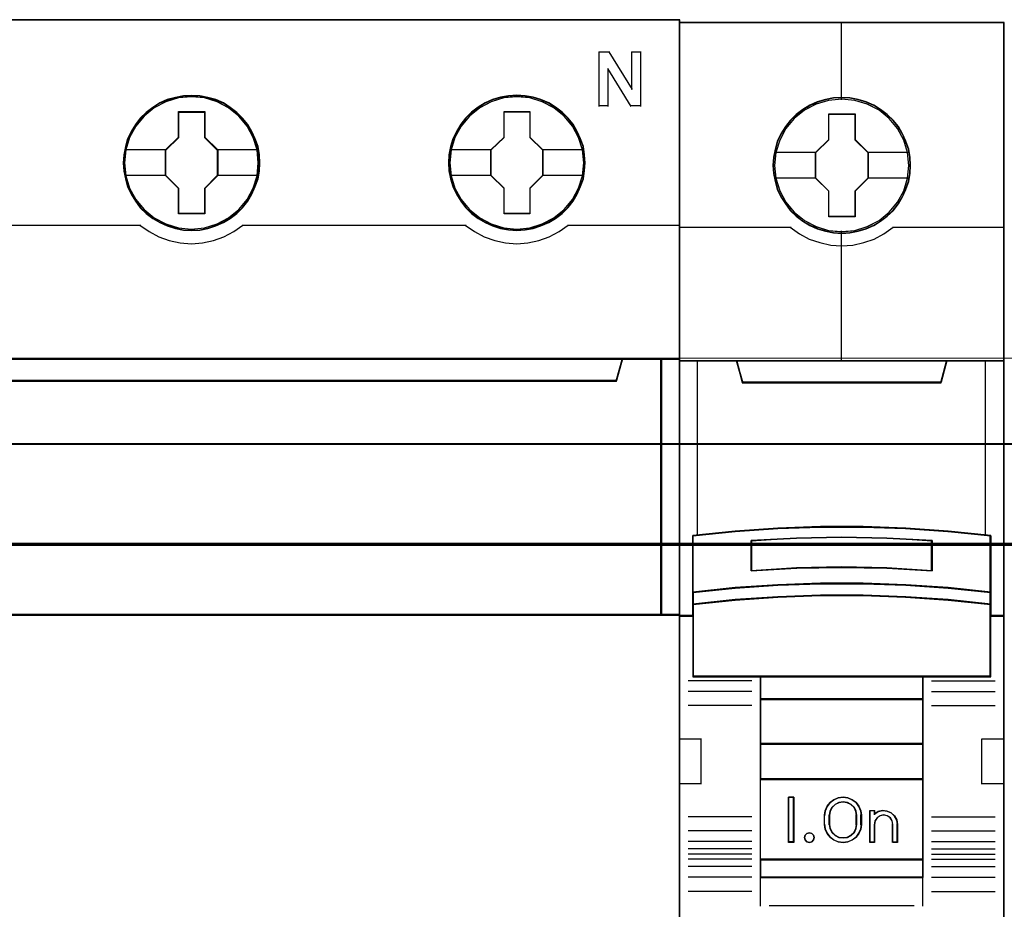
# Model space of a CAD drawing. Header units: millimetres. Extents: x -1290 to 1795, y -4192 to -1311.
# Tile 732 of 1056: x 1495 to 1506, y -2628 to -2618. Entities that reach past the tile are written whole.
import ezdxf

# ---------------------------------------------------------------- set-up
doc = ezdxf.new("R2010")
doc.units = ezdxf.units.MM
doc.layers.add('30', color=7, linetype='Continuous')
doc.layers.add('45', color=7, linetype='Continuous')
doc.layers.add('Aparatura', color=7, linetype='Continuous', lineweight=13)

# ---------------------------------------------------------------- blocks, each defined once
blk = doc.blocks.new('*U352')
at = {"layer": '45', "color": 7}
for points in [[(441.456034, -383.521822), (369.435216, -383.521822), (369.435216, -465.544591), (441.456034, -465.544591), (441.456034, -383.521822)], [(418.223108, -391.443018), (418.200717, -390.99512), (418.127946, -390.541693), (417.97121, -390.115914), (417.792083, -389.701194), (417.556979, -389.308592), (417.277093, -388.965757), (416.952425, -388.645041), (416.588573, -388.368561), (416.213526, -388.125258), (415.788099, -387.942781), (415.357075, -387.815601), (414.90366, -387.732657), (414.450244, -387.705009), (413.996829, -387.732657), (413.554609, -387.815601), (413.106791, -387.942781), (412.69256, -388.125258), (412.306317, -388.368561), (411.948063, -388.645041), (411.6122, -388.965757), (411.349107, -389.308592), (411.102807, -389.701194), (410.906887, -390.115914), (410.789335, -390.541693), (410.699772, -390.99512), (410.666185, -391.443018), (410.699772, -391.890915), (410.789335, -392.327754), (410.906887, -392.753533), (411.102807, -393.168253), (411.349107, -393.560854), (411.6122, -393.920278), (411.948063, -394.235465), (412.306317, -394.511945), (412.69256, -394.744189), (413.106791, -394.926665), (413.554609, -395.064905), (413.996829, -395.153379), (414.450244, -395.175497), (414.90366, -395.153379), (415.357075, -395.064905), (415.788099, -394.926665), (416.213526, -394.744189), (416.588573, -394.511945), (416.952425, -394.235465), (417.277093, -393.920278), (417.556979, -393.560854), (417.792083, -393.168253), (417.97121, -392.753533), (418.127946, -392.327754), (418.200717, -391.890915), (418.223108, -391.443018)], [(418.223108, -391.443018), (418.200717, -390.99512), (418.127946, -390.541693), (417.97121, -390.115914), (417.792083, -389.701194), (417.556979, -389.308592), (417.277093, -388.965757), (416.952425, -388.645041), (416.588573, -388.368561), (416.213526, -388.125258), (415.788099, -387.942781), (415.357075, -387.815601), (414.90366, -387.732657), (414.450244, -387.705009), (413.996829, -387.732657), (413.554609, -387.815601), (413.106791, -387.942781), (412.69256, -388.125258), (412.306317, -388.368561), (411.948063, -388.645041), (411.6122, -388.965757), (411.349107, -389.308592), (411.102807, -389.701194), (410.906887, -390.115914), (410.789335, -390.541693), (410.699772, -390.99512), (410.666185, -391.443018), (410.699772, -391.890915), (410.789335, -392.327754), (410.906887, -392.753533), (411.102807, -393.168253), (411.349107, -393.560854), (411.6122, -393.920278), (411.948063, -394.235465), (412.306317, -394.511945), (412.69256, -394.744189), (413.106791, -394.926665), (413.554609, -395.064905), (413.996829, -395.153379), (414.450244, -395.175497), (414.90366, -395.153379), (415.357075, -395.064905), (415.788099, -394.926665), (416.213526, -394.744189), (416.588573, -394.511945), (416.952425, -394.235465), (417.277093, -393.920278), (417.556979, -393.560854), (417.792083, -393.168253), (417.97121, -392.753533), (418.127946, -392.327754), (418.200717, -391.890915), (418.223108, -391.443018)], [(418.201624, -391.4439), (418.17936, -390.998478), (418.107004, -390.547558), (417.951159, -390.124132), (417.77305, -389.711704), (417.539283, -389.321273), (417.260988, -388.980333), (416.938166, -388.661389), (416.576383, -388.386437), (416.203469, -388.14448), (415.780461, -387.963011), (415.351887, -387.836534), (414.90105, -387.754048), (414.450212, -387.726553), (413.999375, -387.754048), (413.55967, -387.836534), (413.114398, -387.963011), (412.702522, -388.14448), (412.318476, -388.386437), (411.962258, -388.661389), (411.628305, -388.980333), (411.366708, -389.321273), (411.121809, -389.711704), (410.927002, -390.124132), (410.810119, -390.547558), (410.721064, -390.998478), (410.687669, -391.4439), (410.721064, -391.889322), (410.810119, -392.323746), (410.927002, -392.747171), (411.121809, -393.159599), (411.366708, -393.55003), (411.628305, -393.907468), (411.962258, -394.220912), (412.318476, -394.495864), (412.702522, -394.726824), (413.114398, -394.908292), (413.55967, -395.045768), (413.999375, -395.133752), (414.450212, -395.155748), (414.90105, -395.133752), (415.351887, -395.045768), (415.780461, -394.908292), (416.203469, -394.726824), (416.576383, -394.495864), (416.938166, -394.220912), (417.260988, -393.907468), (417.539283, -393.55003), (417.77305, -393.159599), (417.951159, -392.747171), (418.107004, -392.323746), (418.17936, -391.889322), (418.201624, -391.4439)], [(436.219361, -391.437632), (436.191372, -390.989734), (436.124199, -390.536307), (435.967463, -390.110528), (435.788336, -389.695808), (435.553232, -389.303206), (435.273346, -388.960371), (434.94308, -388.639655), (434.579229, -388.363175), (434.209779, -388.119872), (433.778755, -387.937395), (433.353328, -387.810215), (432.894315, -387.727271), (432.440899, -387.699623), (431.987484, -387.727271), (431.545264, -387.810215), (431.097447, -387.937395), (430.688813, -388.119872), (430.296973, -388.363175), (429.938718, -388.639655), (429.608453, -388.960371), (429.34536, -389.303206), (429.09906, -389.695808), (428.90314, -390.110528), (428.77999, -390.536307), (428.690427, -390.989734), (428.662438, -391.437632), (428.690427, -391.885529), (428.77999, -392.322368), (428.90314, -392.748147), (429.09906, -393.162867), (429.34536, -393.555468), (429.608453, -393.914892), (429.938718, -394.230079), (430.296973, -394.506559), (430.688813, -394.738802), (431.097447, -394.921279), (431.545264, -395.059519), (431.987484, -395.147993), (432.440899, -395.170111), (432.894315, -395.147993), (433.353328, -395.059519), (433.778755, -394.921279), (434.209779, -394.738802), (434.579229, -394.506559), (434.94308, -394.230079), (435.273346, -393.914892), (435.553232, -393.555468), (435.788336, -393.162867), (435.967463, -392.748147), (436.124199, -392.322368), (436.191372, -391.885529), (436.219361, -391.437632)], [(436.219361, -391.437632), (436.191372, -390.989734), (436.124199, -390.536307), (435.967463, -390.110528), (435.788336, -389.695808), (435.553232, -389.303206), (435.273346, -388.960371), (434.94308, -388.639655), (434.579229, -388.363175), (434.209779, -388.119872), (433.778755, -387.937395), (433.353328, -387.810215), (432.894315, -387.727271), (432.440899, -387.699623), (431.987484, -387.727271), (431.545264, -387.810215), (431.097447, -387.937395), (430.688813, -388.119872), (430.296973, -388.363175), (429.938718, -388.639655), (429.608453, -388.960371), (429.34536, -389.303206), (429.09906, -389.695808), (428.90314, -390.110528), (428.77999, -390.536307), (428.690427, -390.989734), (428.662438, -391.437632), (428.690427, -391.885529), (428.77999, -392.322368), (428.90314, -392.748147), (429.09906, -393.162867), (429.34536, -393.555468), (429.608453, -393.914892), (429.938718, -394.230079), (430.296973, -394.506559), (430.688813, -394.738802), (431.097447, -394.921279), (431.545264, -395.059519), (431.987484, -395.147993), (432.440899, -395.170111), (432.894315, -395.147993), (433.353328, -395.059519), (433.778755, -394.921279), (434.209779, -394.738802), (434.579229, -394.506559), (434.94308, -394.230079), (435.273346, -393.914892), (435.553232, -393.555468), (435.788336, -393.162867), (435.967463, -392.748147), (436.124199, -392.322368), (436.191372, -391.885529), (436.219361, -391.437632)], [(436.197877, -391.437616), (436.170047, -390.992302), (436.103257, -390.54149), (435.947412, -390.118166), (435.769303, -389.705839), (435.535536, -389.315501), (435.257241, -388.974644), (434.928853, -388.655777), (434.56707, -388.380892), (434.199721, -388.138993), (433.771148, -387.957568), (433.34814, -387.831121), (432.891737, -387.748655), (432.440899, -387.721167), (431.990062, -387.748655), (431.550357, -387.831121), (431.105085, -387.957568), (430.698775, -388.138993), (430.309163, -388.380892), (429.952946, -388.655777), (429.624558, -388.974644), (429.362961, -389.315501), (429.118062, -389.705839), (428.923255, -390.118166), (428.800806, -390.54149), (428.711752, -390.992302), (428.683922, -391.437616), (428.711752, -391.88293), (428.800806, -392.317249), (428.923255, -392.740572), (429.118062, -393.1529), (429.362961, -393.543237), (429.624558, -393.900588), (429.952946, -394.213957), (430.309163, -394.488842), (430.698775, -394.719746), (431.105085, -394.90117), (431.550357, -395.038613), (431.990062, -395.126576), (432.440899, -395.148567), (432.891737, -395.126576), (433.34814, -395.038613), (433.771148, -394.90117), (434.199721, -394.719746), (434.56707, -394.488842), (434.928853, -394.213957), (435.257241, -393.900588), (435.535536, -393.543237), (435.769303, -393.1529), (435.947412, -392.740572), (436.103257, -392.317249), (436.170047, -391.88293), (436.197877, -391.437616)], [(413.737136, -388.606279), (415.17806, -388.606279), (415.17806, -390.024729), (415.895697, -390.722872), (415.895697, -392.146862), (415.17806, -392.861628), (415.17806, -394.263455), (413.737136, -394.263455), (413.737136, -392.861628), (413.002547, -392.146862), (413.002547, -390.722872), (413.737136, -390.024729), (413.737136, -388.606279)], [(413.737136, -388.606279), (415.17806, -388.606279), (415.17806, -388.606279), (415.17806, -390.024729), (415.17806, -390.024729), (415.895697, -390.722872), (415.895697, -390.722872), (415.895697, -392.146862), (415.895697, -392.146862), (415.17806, -392.861628), (415.17806, -392.861628), (415.17806, -394.263455), (415.17806, -394.263455), (413.737136, -394.263455), (413.737136, -394.263455), (413.737136, -392.861628), (413.737136, -392.861628), (413.002547, -392.146862), (413.002547, -392.146862), (413.002547, -390.722872), (413.002547, -390.722872), (413.737136, -390.024729), (413.737136, -390.024729), (413.737136, -388.606279), (413.737136, -388.606279)], [(413.748165, -388.627823), (415.168581, -388.627823), (415.168581, -390.035469), (415.876004, -390.728295), (415.876004, -392.141439), (415.168581, -392.850761), (415.168581, -394.241911), (413.748165, -394.241911), (413.748165, -392.850761), (413.024031, -392.141439), (413.024031, -390.728295), (413.748165, -390.035469), (413.748165, -388.627823)], [(431.735459, -388.600893), (433.170733, -388.600893), (433.170733, -390.019342), (433.88837, -390.717486), (433.88837, -392.141476), (433.170733, -392.856242), (433.170733, -394.258069), (431.735459, -394.258069), (431.735459, -392.856242), (430.99522, -392.141476), (430.99522, -390.717486), (431.735459, -390.019342), (431.735459, -388.600893)], [(431.735459, -388.600893), (433.170733, -388.600893), (433.170733, -388.600893), (433.170733, -390.019342), (433.170733, -390.019342), (433.88837, -390.717486), (433.88837, -390.717486), (433.88837, -392.141476), (433.88837, -392.141476), (433.170733, -392.856242), (433.170733, -392.856242), (433.170733, -394.258069), (433.170733, -394.258069), (431.735459, -394.258069), (431.735459, -394.258069), (431.735459, -392.856242), (431.735459, -392.856242), (430.99522, -392.141476), (430.99522, -392.141476), (430.99522, -390.717486), (430.99522, -390.717486), (431.735459, -390.019342), (431.735459, -390.019342), (431.735459, -388.600893), (431.735459, -388.600893)], [(431.744617, -388.622437), (433.159463, -388.622437), (433.159463, -390.030083), (433.866886, -390.722909), (433.866886, -392.136053), (433.159463, -392.845375), (433.159463, -394.236525), (431.744617, -394.236525), (431.744617, -392.845375), (431.014913, -392.136053), (431.014913, -390.722909), (431.744617, -390.030083), (431.744617, -388.622437)], [(437.960391, -403.468966), (372.932194, -403.468966), (372.609224, -402.283323), (369.435216, -402.283323), (369.435216, -416.455887), (370.181386, -416.455887), (370.181386, -415.827221), (370.181386, -415.154437), (370.181386, -412.011106), (372.536835, -411.773978), (374.892283, -411.608539), (377.2533, -411.52582), (379.619885, -411.52582), (381.980902, -411.608539), (384.336351, -411.773978), (386.691799, -412.011106), (386.691799, -415.154437), (386.691799, -415.827221), (386.691799, -416.455887), (387.43797, -416.455887), (440.460618, -416.455887), (440.460618, -402.283323), (438.28336, -402.283323), (437.960391, -403.468966)], [(372.930633, -403.509553), (437.960616, -403.509553), (438.283595, -402.283323), (372.607655, -402.283323), (372.930633, -403.509553)], [(440.415861, -402.283323), (440.415861, -416.455887), (441.456034, -416.455887), (441.456034, -402.283323), (440.415861, -402.283323)]]:
    blk.add_lwpolyline(points, close=True, dxfattribs=at)
at = {"layer": '45', "color": 139}
for points in [[(441.456034, -383.521822), (369.435216, -383.521822), (369.435216, -465.544591), (441.456034, -465.544591), (441.456034, -383.521822)], [(418.149705, -391.442946), (418.076929, -390.72407), (417.869799, -390.038373), (417.522716, -389.407974), (417.058072, -388.849463), (416.503858, -388.396019), (415.860075, -388.0587), (415.165908, -387.848567), (414.443751, -387.782209), (413.721594, -387.848567), (413.02183, -388.0587), (412.389242, -388.396019), (411.823833, -388.849463), (411.359189, -389.407974), (411.017704, -390.038373), (410.810573, -390.72407), (410.737798, -391.442946), (410.810573, -392.156292), (411.017704, -392.841989), (411.359189, -393.472388), (411.823833, -394.025369), (412.389242, -394.478814), (413.02183, -394.816133), (413.721594, -395.031795), (414.443751, -395.103683), (415.165908, -395.031795), (415.860075, -394.816133), (416.503858, -394.478814), (417.058072, -394.025369), (417.522716, -393.472388), (417.869799, -392.841989), (418.076929, -392.156292), (418.149705, -391.442946)], [(418.144334, -391.43756), (418.071554, -390.718684), (417.864411, -390.038517), (417.522905, -389.402588), (417.063831, -388.849607), (416.498386, -388.396162), (415.860162, -388.058844), (415.160354, -387.843181), (414.438153, -387.776823), (413.715951, -387.843181), (413.027341, -388.058844), (412.383518, -388.396162), (411.823672, -388.849607), (411.364598, -389.402588), (411.023092, -390.038517), (410.81035, -390.718684), (410.743169, -391.43756), (410.81035, -392.150906), (411.023092, -392.842133), (411.364598, -393.467002), (411.823672, -394.025513), (412.383518, -394.478958), (413.027341, -394.816276), (413.715951, -395.026409), (414.438153, -395.098297), (415.160354, -395.026409), (415.860162, -394.816276), (416.498386, -394.478958), (417.063831, -394.025513), (417.522905, -393.467002), (417.864411, -392.842133), (418.071554, -392.150906), (418.144334, -391.43756)], [(436.142377, -391.43756), (436.069599, -390.718684), (435.862463, -390.038517), (435.520967, -389.402588), (435.061907, -388.849607), (434.49648, -388.396162), (433.852677, -388.058844), (433.158489, -387.843181), (432.43631, -387.776823), (431.714131, -387.843181), (431.025541, -388.058844), (430.381738, -388.396162), (429.821909, -388.849607), (429.36285, -389.402588), (429.015756, -390.038517), (428.803021, -390.718684), (428.735841, -391.43756), (428.803021, -392.150906), (429.015756, -392.842133), (429.36285, -393.467002), (429.821909, -394.025513), (430.381738, -394.478958), (431.025541, -394.816276), (431.714131, -395.026409), (432.43631, -395.098297), (433.158489, -395.026409), (433.852677, -394.816276), (434.49648, -394.478958), (435.061907, -394.025513), (435.520967, -393.467002), (435.862463, -392.842133), (436.069599, -392.150906), (436.142377, -391.43756)], [(436.142377, -391.442946), (436.069599, -390.72407), (435.862463, -390.038373), (435.520967, -389.407974), (435.056309, -388.849463), (434.502078, -388.396019), (433.858275, -388.0587), (433.158489, -387.848567), (432.441908, -387.782209), (431.719729, -387.848567), (431.019943, -388.0587), (430.387336, -388.396019), (429.821909, -388.849463), (429.357251, -389.407974), (429.015756, -390.038373), (428.808619, -390.72407), (428.735841, -391.442946), (428.808619, -392.156292), (429.015756, -392.841989), (429.357251, -393.472388), (429.821909, -394.025369), (430.387336, -394.478814), (431.019943, -394.816133), (431.719729, -395.031795), (432.441908, -395.103683), (433.158489, -395.031795), (433.858275, -394.816133), (434.502078, -394.478814), (435.056309, -394.025369), (435.520967, -393.472388), (435.862463, -392.841989), (436.069599, -392.156292), (436.142377, -391.442946)]]:
    blk.add_lwpolyline(points, close=True, dxfattribs=at)
at = {"layer": '45', "color": 59}
for points in [[(441.43455, -383.543367), (369.4567, -383.543367), (369.4567, -465.523047), (441.43455, -465.523047), (441.43455, -383.543367)], [(372.930633, -403.509553), (437.960616, -403.509553), (438.283595, -402.283323), (372.607655, -402.283323), (372.930633, -403.509553)], [(440.437344, -402.304868), (440.437344, -416.434342), (441.43455, -416.434342), (441.43455, -402.304868), (440.437344, -402.304868)]]:
    blk.add_lwpolyline(points, close=True, dxfattribs=at)
at = {"layer": '45', "color": 139}
for points in [[(436.982035, -385.302818), (437.57821, -385.302818)], [(436.982035, -385.302818), (436.982035, -388.315431)], [(437.533452, -385.302818), (438.82427, -387.38723)], [(438.779512, -385.302818), (439.318397, -385.302818)], [(438.779512, -385.302818), (438.779512, -387.38723)], [(439.275429, -385.302818), (439.275429, -388.315431)], [(437.477953, -386.227428), (437.477953, -388.315431)], [(438.758028, -388.315431), (437.477953, -386.227428)], [(436.982035, -388.272342), (437.52092, -388.272342)], [(438.71327, -388.272342), (439.318397, -388.272342)], [(399.252923, -394.879263), (411.640117, -394.879263)], [(411.595359, -394.879263), (412.100154, -395.235462), (412.644211, -395.52272), (413.221921, -395.741035), (413.827675, -395.867429), (414.439038, -395.91339), (415.056009, -395.867429), (415.656155, -395.741035), (416.245082, -395.52272), (416.789139, -395.235462), (417.293934, -394.879263)], [(417.249176, -394.879263), (429.63637, -394.879263)], [(429.591612, -394.879263), (430.096428, -395.235462), (430.640508, -395.52272), (431.218242, -395.741035), (431.824021, -395.867429), (432.435409, -395.91339), (433.052407, -395.867429), (433.652577, -395.741035), (434.23592, -395.52272), (434.785609, -395.235462), (435.284816, -394.879263)], [(435.240058, -394.879263), (441.456034, -394.879263)], [(369.435216, -402.283323), (441.456034, -402.283323)], [(438.283595, -402.283323), (437.91658, -403.509553)], [(440.415861, -416.455887), (440.415861, -402.283323)], [(372.929912, -403.466465), (437.961338, -403.466465)], [(441.456034, -416.411003), (386.681326, -416.411003)]]:
    blk.add_lwpolyline(points, dxfattribs=at)
at = {"layer": '45', "color": 7}
for points in [[(410.737798, -390.706849), (413.047305, -390.706849)], [(415.85273, -390.706849), (418.149705, -390.706849)], [(428.735841, -390.701463), (431.038187, -390.701463)], [(433.843612, -390.701463), (436.147748, -390.701463)], [(410.737798, -392.119796), (413.047305, -392.119796)], [(415.85273, -392.119796), (418.149705, -392.119796)], [(428.735841, -392.11441), (431.038187, -392.11441)], [(433.843612, -392.11441), (436.147748, -392.11441)]]:
    blk.add_lwpolyline(points, dxfattribs=at)
at = {"layer": '45', "color": 140}
for points in [[(437.960391, -403.468966), (372.932194, -403.468966), (372.609224, -402.283323), (369.435216, -402.283323), (369.435216, -416.455887), (370.181386, -416.455887), (370.181386, -415.827221), (370.181386, -415.154437), (370.181386, -412.011106), (372.536835, -411.773978), (374.892283, -411.608539), (377.2533, -411.52582), (379.619885, -411.52582), (381.980902, -411.608539), (384.336351, -411.773978), (386.691799, -412.011106), (386.691799, -415.154437), (386.691799, -415.827221), (386.691799, -416.455887), (387.43797, -416.455887), (440.460618, -416.455887), (440.460618, -402.283323), (438.28336, -402.283323), (437.960391, -403.468966)], [(437.940419, -403.486905), (372.951562, -403.486905), (372.628788, -402.304868), (369.4567, -402.304868), (369.4567, -416.434342), (370.202419, -416.434342), (370.202419, -415.807588), (370.202419, -415.13685), (370.202419, -412.003075), (372.556442, -411.766668), (374.910466, -411.601732), (377.270054, -411.519264), (379.635208, -411.519264), (381.994797, -411.601732), (384.34882, -411.766668), (386.702844, -412.003075), (386.702844, -415.13685), (386.702844, -415.807588), (386.702844, -416.434342), (387.448563, -416.434342), (440.439135, -416.434342), (440.439135, -402.304868), (438.263193, -402.304868), (437.940419, -403.486905)], [(372.951906, -403.488009), (437.939344, -403.488009), (438.262111, -402.304868), (372.629139, -402.304868), (372.951906, -403.488009)], [(440.415861, -402.283323), (440.415861, -416.455887), (441.456034, -416.455887), (441.456034, -402.283323), (440.415861, -402.283323)]]:
    blk.add_lwpolyline(points, close=True, dxfattribs=at)
blk = doc.blocks.new('*U353')
at = {"layer": '45', "color": 7}
for points in [[(459.398577, -383.681609), (441.425599, -383.681609), (441.425599, -465.406348), (459.398577, -465.406348), (459.398577, -383.681609)], [(454.215614, -391.583043), (454.193306, -391.131678), (454.120804, -390.680313), (453.964648, -390.245461), (453.780606, -389.827123), (453.546372, -389.436307), (453.267521, -389.089526), (452.9329, -388.770268), (452.564817, -388.489541), (452.196733, -388.247345), (451.761726, -388.060194), (451.326719, -387.933591), (450.869403, -387.84552), (450.417665, -387.823502), (449.96035, -387.84552), (449.514188, -387.933591), (449.06245, -388.060194), (448.649751, -388.247345), (448.259359, -388.489541), (447.896853, -388.770268), (447.556655, -389.089526), (447.294535, -389.436307), (447.049147, -389.827123), (446.848374, -390.245461), (446.731257, -390.680313), (446.642024, -391.131678), (446.608562, -391.583043), (446.642024, -392.028904), (446.731257, -392.46926), (446.848374, -392.904112), (447.049147, -393.316946), (447.294535, -393.713266), (447.556655, -394.071056), (447.896853, -394.390314), (448.259359, -394.671041), (448.649751, -394.902228), (449.06245, -395.089379), (449.514188, -395.221486), (449.96035, -395.315062), (450.417665, -395.33708), (450.869403, -395.315062), (451.326719, -395.221486), (451.761726, -395.089379), (452.196733, -394.902228), (452.564817, -394.671041), (452.9329, -394.390314), (453.267521, -394.071056), (453.546372, -393.713266), (453.780606, -393.316946), (453.964648, -392.904112), (454.120804, -392.46926), (454.193306, -392.028904), (454.215614, -391.583043)], [(454.215614, -391.583043), (454.193306, -391.131678), (454.120804, -390.680313), (453.964648, -390.245461), (453.780606, -389.827123), (453.546372, -389.436307), (453.267521, -389.089526), (452.9329, -388.770268), (452.564817, -388.489541), (452.196733, -388.247345), (451.761726, -388.060194), (451.326719, -387.933591), (450.869403, -387.84552), (450.417665, -387.823502), (449.96035, -387.84552), (449.514188, -387.933591), (449.06245, -388.060194), (448.649751, -388.247345), (448.259359, -388.489541), (447.896853, -388.770268), (447.556655, -389.089526), (447.294535, -389.436307), (447.049147, -389.827123), (446.848374, -390.245461), (446.731257, -390.680313), (446.642024, -391.131678), (446.608562, -391.583043), (446.642024, -392.028904), (446.731257, -392.46926), (446.848374, -392.904112), (447.049147, -393.316946), (447.294535, -393.713266), (447.556655, -394.071056), (447.896853, -394.390314), (448.259359, -394.671041), (448.649751, -394.902228), (449.06245, -395.089379), (449.514188, -395.221486), (449.96035, -395.315062), (450.417665, -395.33708), (450.869403, -395.315062), (451.326719, -395.221486), (451.761726, -395.089379), (452.196733, -394.902228), (452.564817, -394.671041), (452.9329, -394.390314), (453.267521, -394.071056), (453.546372, -393.713266), (453.780606, -393.316946), (453.964648, -392.904112), (454.120804, -392.46926), (454.193306, -392.028904), (454.215614, -391.583043)], [(449.697747, -388.726568), (451.148671, -388.726568), (451.148671, -390.154422), (451.86851, -390.86008), (451.86851, -392.287934), (451.148671, -393.004618), (451.148671, -394.421447), (449.697747, -394.421447), (449.697747, -393.004618), (448.961037, -392.287934), (448.961037, -390.86008), (449.697747, -390.154422), (449.697747, -388.726568)], [(449.697747, -388.726568), (451.148671, -388.726568), (451.148671, -388.726568), (451.148671, -390.154422), (451.148671, -390.154422), (451.86851, -390.86008), (451.86851, -390.86008), (451.86851, -392.287934), (451.86851, -392.287934), (451.148671, -393.004618), (451.148671, -393.004618), (451.148671, -394.421447), (451.148671, -394.421447), (449.697747, -394.421447), (449.697747, -394.421447), (449.697747, -393.004618), (449.697747, -393.004618), (448.961037, -392.287934), (448.961037, -392.287934), (448.961037, -390.86008), (448.961037, -390.86008), (449.697747, -390.154422), (449.697747, -390.154422), (449.697747, -388.726568), (449.697747, -388.726568)], [(449.706577, -388.744522), (451.139633, -388.744522), (451.139633, -390.163373), (451.850607, -390.864581), (451.850607, -392.283433), (451.139633, -392.995598), (451.139633, -394.403493), (449.706577, -394.403493), (449.706577, -392.995598), (448.97894, -392.283433), (448.97894, -390.864581), (449.706577, -390.163373), (449.706577, -388.744522)], [(449.233167, -411.578535), (451.591009, -411.578535), (453.94885, -411.6664), (456.30113, -411.831147), (458.653411, -412.061793), (458.653411, -415.197475), (458.653411, -415.867446), (458.653411, -416.498975), (459.398577, -416.498975), (459.398577, -402.385659), (458.397607, -402.385659), (456.223277, -402.385659), (455.906303, -403.566345), (444.917873, -403.566345), (444.600899, -402.385659), (442.426569, -402.385659), (441.425599, -402.385659), (441.425599, -416.498975), (442.170765, -416.498975), (442.170765, -415.867446), (442.170765, -415.197475), (442.170765, -412.061793), (444.511924, -411.831147), (446.875326, -411.6664), (449.233167, -411.578535)], [(444.911783, -403.601117), (455.912393, -403.601117), (456.229719, -402.385659), (450.406521, -402.385659), (444.594457, -402.385659), (444.911783, -403.601117)], [(453.949788, -414.797008), (456.302692, -414.95747), (458.655596, -415.200931), (458.655596, -412.041478), (456.302692, -411.809084), (453.949788, -411.643088), (451.591321, -411.554557), (449.232855, -411.554557), (446.874388, -411.643088), (444.510359, -411.809084), (442.16858, -412.041478), (442.16858, -415.200931), (444.510359, -414.95747), (446.874388, -414.797008), (449.232855, -414.71401), (451.591321, -414.71401), (453.949788, -414.797008)], [(455.413335, -412.329936), (455.413335, -414.001631), (452.912264, -413.861857), (450.405623, -413.81713), (447.910122, -413.861857), (445.409051, -414.001631), (445.409051, -412.329936), (447.910122, -412.184572), (450.405623, -412.139844), (452.912264, -412.184572), (455.413335, -412.329936)], [(452.912264, -413.861857), (455.413335, -414.001631), (455.413335, -412.329936), (452.912264, -412.184572), (450.405623, -412.139844), (447.910122, -412.184572), (445.409051, -412.329936), (445.409051, -414.001631), (447.910122, -413.861857), (450.405623, -413.81713), (452.912264, -413.861857)], [(456.302692, -414.929302), (453.949788, -414.765172), (451.591321, -414.680277), (449.232855, -414.680277), (446.874388, -414.765172), (444.510359, -414.929302), (442.16858, -415.178326), (442.16858, -415.868804), (444.510359, -415.61978), (446.874388, -415.45565), (449.232855, -415.370755), (451.591321, -415.370755), (453.949788, -415.45565), (456.302692, -415.61978), (458.655596, -415.868804), (458.655596, -415.178326), (456.302692, -414.929302)], [(453.949788, -415.432781), (451.591321, -415.349946), (449.232855, -415.349946), (446.874388, -415.432781), (444.510359, -415.592928), (442.16858, -415.83591), (442.16858, -416.470977), (442.16858, -419.861683), (445.917652, -419.861683), (454.906524, -419.861683), (458.655596, -419.861683), (458.655596, -416.470977), (458.655596, -415.83591), (456.302692, -415.592928), (453.949788, -415.432781)], [(445.908549, -421.116639), (454.915627, -421.116639), (454.915627, -419.82398), (445.908549, -419.82398), (445.908549, -421.116639)], [(454.915627, -421.077141), (445.908549, -421.077141), (445.908549, -423.579871), (454.915627, -423.579871), (454.915627, -421.077141)], [(454.915627, -423.542169), (445.908549, -423.542169), (445.908549, -425.545789), (454.915627, -425.545789), (454.915627, -423.542169)], [(445.908549, -429.976735), (454.915627, -429.976735), (454.915627, -425.508087), (445.908549, -425.508087), (445.908549, -429.976735)], [(447.766897, -426.522464), (447.766897, -429.025195), (447.473285, -429.025195), (447.473285, -426.522464), (447.766897, -426.522464)], [(451.467291, -427.267722), (451.506866, -427.517995), (451.506866, -428.029664), (451.467291, -428.279937), (451.359872, -428.524649), (451.207224, -428.73599), (450.998039, -428.886154), (450.74928, -428.986263), (450.489213, -429.025195), (450.223492, -428.986263), (449.974733, -428.886154), (449.771202, -428.73599), (449.612901, -428.524649), (449.505482, -428.279937), (449.465906, -428.029664), (449.465906, -427.517995), (449.505482, -427.267722), (449.612901, -427.02301), (449.771202, -426.811669), (449.974733, -426.661505), (450.223492, -426.561396), (450.489213, -426.522464), (450.74928, -426.561396), (450.998039, -426.661505), (451.207224, -426.811669), (451.359872, -427.02301), (451.467291, -427.267722)], [(451.252641, -428.029761), (451.252641, -427.516298), (451.212808, -427.293053), (451.110381, -427.080971), (450.933978, -426.913538), (450.723433, -426.807496), (450.490126, -426.768429), (450.251129, -426.807496), (450.040584, -426.913538), (449.864182, -427.080971), (449.761754, -427.293053), (449.721921, -427.516298), (449.721921, -428.029761), (449.761754, -428.253005), (449.864182, -428.465088), (450.040584, -428.632521), (450.251129, -428.738562), (450.490126, -428.772049), (450.723433, -428.738562), (450.933978, -428.632521), (451.110381, -428.465088), (451.212808, -428.253005), (451.252641, -428.029761)], [(452.429691, -427.316384), (452.680069, -427.260357), (452.919066, -427.282768), (453.152372, -427.383615), (453.334465, -427.557298), (453.459654, -427.775802), (453.499487, -428.022319), (453.499487, -429.025195), (453.237729, -429.025195), (453.237729, -428.022319), (453.197896, -427.820623), (453.095468, -427.658146), (452.930446, -427.546093), (452.725592, -427.506874), (452.532118, -427.546093), (452.372786, -427.658146), (452.253288, -427.820623), (452.219145, -428.022319), (452.219145, -429.025195), (451.968767, -429.025195), (451.968767, -427.260357), (452.219145, -427.260357), (452.219145, -427.450847), (452.429691, -427.316384)], [(448.853499, -428.623673), (448.889425, -428.753577), (448.853499, -428.883481), (448.757697, -428.983862), (448.62597, -429.025195), (448.482267, -428.983862), (448.392453, -428.883481), (448.35054, -428.753577), (448.392453, -428.623673), (448.482267, -428.523292), (448.62597, -428.493768), (448.757697, -428.523292), (448.853499, -428.623673)], [(454.915627, -429.939032), (445.908549, -429.939032), (445.908549, -430.962387), (454.915627, -430.962387), (454.915627, -429.939032)]]:
    blk.add_lwpolyline(points, close=True, dxfattribs=at)
at = {"layer": '45', "color": 139}
for points in [[(459.398577, -383.681609), (441.425599, -383.681609), (441.425599, -465.406348), (459.398577, -465.406348), (459.398577, -383.681609)], [(454.19771, -391.58303), (454.175507, -391.133822), (454.103347, -390.684614), (453.947926, -390.25184), (453.764751, -389.835501), (453.531619, -389.446553), (453.25408, -389.10143), (452.921034, -388.783697), (452.554684, -388.504312), (452.188333, -388.263273), (451.755373, -388.077016), (451.322414, -387.951019), (450.867251, -387.863369), (450.417639, -387.841456), (449.962476, -387.863369), (449.518415, -387.951019), (449.068803, -388.077016), (448.658046, -388.263273), (448.269492, -388.504312), (447.908692, -388.783697), (447.570096, -389.10143), (447.30921, -389.446553), (447.064976, -389.835501), (446.865148, -390.25184), (446.748582, -390.684614), (446.65977, -391.133822), (446.626466, -391.58303), (446.65977, -392.02676), (446.748582, -392.465012), (446.865148, -392.897785), (447.064976, -393.308646), (447.30921, -393.703073), (447.570096, -394.059152), (447.908692, -394.376885), (448.269492, -394.65627), (448.658046, -394.886352), (449.068803, -395.072609), (449.518415, -395.204085), (449.962476, -395.297213), (450.417639, -395.319126), (450.867251, -395.297213), (451.322414, -395.204085), (451.755373, -395.072609), (452.188333, -394.886352), (452.554684, -394.65627), (452.921034, -394.376885), (453.25408, -394.059152), (453.531619, -393.703073), (453.764751, -393.308646), (453.947926, -392.897785), (454.103347, -392.465012), (454.175507, -392.02676), (454.19771, -391.58303)], [(454.126098, -391.582086), (454.048007, -390.860796), (453.841623, -390.178047), (453.501369, -389.544853), (453.032822, -388.988743), (452.475029, -388.531742), (451.833566, -388.195874), (451.136324, -387.981138), (450.411193, -387.915066), (449.686061, -387.981138), (448.988819, -388.195874), (448.352935, -388.531742), (447.789563, -388.988743), (447.321017, -389.544853), (446.980763, -390.178047), (446.774379, -390.860796), (446.696288, -391.582086), (446.774379, -392.297871), (446.980763, -392.986126), (447.321017, -393.613814), (447.789563, -394.169924), (448.352935, -394.621419), (448.988819, -394.962793), (449.686061, -395.172022), (450.411193, -395.249107), (451.136324, -395.172022), (451.833566, -394.962793), (452.475029, -394.621419), (453.032822, -394.169924), (453.501369, -393.613814), (453.841623, -392.986126), (454.048007, -392.297871), (454.126098, -391.582086)], [(454.120727, -391.57664), (454.04821, -390.860844), (453.841815, -390.178084), (453.495963, -389.539373), (453.038547, -388.983254), (452.475144, -388.531752), (451.828067, -388.190372), (451.130787, -387.981139), (450.405615, -387.915066), (449.686021, -387.981139), (448.994318, -388.190372), (448.347242, -388.531752), (447.783839, -388.983254), (447.326422, -389.539373), (446.980571, -390.178084), (446.768598, -390.860844), (446.701659, -391.57664), (446.768598, -392.292437), (446.980571, -392.980703), (447.326422, -393.608401), (447.783839, -394.170026), (448.347242, -394.621529), (448.994318, -394.957402), (449.686021, -395.172141), (450.405615, -395.243721), (451.130787, -395.172141), (451.828067, -394.957402), (452.475144, -394.621529), (453.038547, -394.170026), (453.495963, -393.608401), (453.841815, -392.980703), (454.04821, -392.292437), (454.120727, -391.57664)], [(453.941337, -415.450075), (451.588504, -415.367899), (449.235672, -415.367899), (446.882839, -415.450075), (444.524458, -415.608948), (442.188273, -415.849996), (442.188273, -416.480009), (442.188273, -419.843729), (445.928389, -419.843729), (454.895787, -419.843729), (458.635903, -419.843729), (458.635903, -416.480009), (458.635903, -415.849996), (456.28862, -415.608948), (453.941337, -415.450075)], [(448.889425, -428.753577), (448.853499, -428.623673), (448.757697, -428.523292), (448.62597, -428.493768), (448.482267, -428.523292), (448.392453, -428.623673), (448.35054, -428.753577), (448.392453, -428.883481), (448.482267, -428.983862), (448.62597, -429.025195), (448.757697, -428.983862), (448.853499, -428.883481), (448.889425, -428.753577)]]:
    blk.add_lwpolyline(points, close=True, dxfattribs=at)
at = {"layer": '45', "color": 59}
for points in [[(459.380674, -383.699563), (441.443502, -383.699563), (441.443502, -465.388395), (459.380674, -465.388395), (459.380674, -383.699563)], [(449.235516, -411.5731), (451.58866, -411.5731), (453.941804, -411.660742), (456.289398, -411.825069), (458.636992, -412.055128), (458.636992, -415.182833), (458.636992, -415.851099), (458.636992, -416.481022), (459.380674, -416.481022), (459.380674, -402.403612), (458.381698, -402.403612), (456.2117, -402.403612), (455.895357, -403.581294), (444.928819, -403.581294), (444.612476, -402.403612), (442.442478, -402.403612), (441.443502, -402.403612), (441.443502, -416.481022), (442.187184, -416.481022), (442.187184, -415.851099), (442.187184, -415.182833), (442.187184, -412.055128), (444.523678, -411.825069), (446.882372, -411.660742), (449.235516, -411.5731)], [(444.911783, -403.601117), (455.912393, -403.601117), (456.229719, -402.385659), (450.406521, -402.385659), (444.594457, -402.385659), (444.911783, -403.601117)], [(453.949788, -414.797008), (456.302692, -414.95747), (458.655596, -415.200931), (458.655596, -412.041478), (456.302692, -411.809084), (453.949788, -411.643088), (451.591321, -411.554557), (449.232855, -411.554557), (446.874388, -411.643088), (444.510359, -411.809084), (442.16858, -412.041478), (442.16858, -415.200931), (444.510359, -414.95747), (446.874388, -414.797008), (449.232855, -414.71401), (451.591321, -414.71401), (453.949788, -414.797008)], [(455.413335, -412.329936), (455.413335, -414.001631), (452.912264, -413.861857), (450.405623, -413.81713), (447.910122, -413.861857), (445.409051, -414.001631), (445.409051, -412.329936), (447.910122, -412.184572), (450.405623, -412.139844), (452.912264, -412.184572), (455.413335, -412.329936)], [(452.912264, -413.861857), (455.413335, -414.001631), (455.413335, -412.329936), (452.912264, -412.184572), (450.405623, -412.139844), (447.910122, -412.184572), (445.409051, -412.329936), (445.409051, -414.001631), (447.910122, -413.861857), (450.405623, -413.81713), (452.912264, -413.861857)], [(452.90376, -413.846599), (455.395432, -413.983678), (455.395432, -412.344224), (452.90376, -412.201662), (450.406539, -412.157797), (447.920416, -412.201662), (445.428744, -412.344224), (445.428744, -413.983678), (447.920416, -413.846599), (450.406539, -413.802734), (452.90376, -413.846599)], [(456.302692, -414.929302), (453.949788, -414.765172), (451.591321, -414.680277), (449.232855, -414.680277), (446.874388, -414.765172), (444.510359, -414.929302), (442.16858, -415.178326), (442.16858, -415.868804), (444.510359, -415.61978), (446.874388, -415.45565), (449.232855, -415.370755), (451.591321, -415.370755), (453.949788, -415.45565), (456.302692, -415.61978), (458.655596, -415.868804), (458.655596, -415.178326), (456.302692, -414.929302)], [(456.28862, -414.941151), (453.941337, -414.782228), (451.588504, -414.700026), (449.235672, -414.700026), (446.882839, -414.782228), (444.524458, -414.941151), (442.188273, -415.182276), (442.188273, -415.850851), (444.524458, -415.609726), (446.882839, -415.450802), (449.235672, -415.3686), (451.588504, -415.3686), (453.941337, -415.450802), (456.28862, -415.609726), (458.635903, -415.850851), (458.635903, -415.182276), (456.28862, -414.941151)], [(453.949788, -415.432781), (451.591321, -415.349946), (449.232855, -415.349946), (446.874388, -415.432781), (444.510359, -415.592928), (442.16858, -415.83591), (442.16858, -416.470977), (442.16858, -419.861683), (445.917652, -419.861683), (454.906524, -419.861683), (458.655596, -419.861683), (458.655596, -416.470977), (458.655596, -415.83591), (456.302692, -415.592928), (453.949788, -415.432781)], [(445.908549, -421.116639), (454.915627, -421.116639), (454.915627, -419.82398), (445.908549, -419.82398), (445.908549, -421.116639)], [(445.928242, -421.09689), (454.895934, -421.09689), (454.895934, -419.841934), (445.928242, -419.841934), (445.928242, -421.09689)], [(454.915627, -421.077141), (445.908549, -421.077141), (445.908549, -423.579871), (454.915627, -423.579871), (454.915627, -421.077141)], [(454.895934, -421.09689), (445.928242, -421.09689), (445.928242, -423.561917), (454.895934, -423.561917), (454.895934, -421.09689)], [(454.915627, -423.542169), (445.908549, -423.542169), (445.908549, -425.545789), (454.915627, -425.545789), (454.915627, -423.542169)], [(454.895934, -423.560122), (445.928242, -423.560122), (445.928242, -425.527836), (454.895934, -425.527836), (454.895934, -423.560122)], [(445.908549, -429.976735), (454.915627, -429.976735), (454.915627, -425.508087), (445.908549, -425.508087), (445.908549, -429.976735)], [(447.766897, -426.522464), (447.766897, -429.025195), (447.473285, -429.025195), (447.473285, -426.522464), (447.766897, -426.522464)], [(451.467291, -427.267722), (451.506866, -427.517995), (451.506866, -428.029664), (451.467291, -428.279937), (451.359872, -428.524649), (451.207224, -428.73599), (450.998039, -428.886154), (450.74928, -428.986263), (450.489213, -429.025195), (450.223492, -428.986263), (449.974733, -428.886154), (449.771202, -428.73599), (449.612901, -428.524649), (449.505482, -428.279937), (449.465906, -428.029664), (449.465906, -427.517995), (449.505482, -427.267722), (449.612901, -427.02301), (449.771202, -426.811669), (449.974733, -426.661505), (450.223492, -426.561396), (450.489213, -426.522464), (450.74928, -426.561396), (450.998039, -426.661505), (451.207224, -426.811669), (451.359872, -427.02301), (451.467291, -427.267722)], [(451.252641, -428.029761), (451.252641, -427.516298), (451.212808, -427.293053), (451.110381, -427.080971), (450.933978, -426.913538), (450.723433, -426.807496), (450.490126, -426.768429), (450.251129, -426.807496), (450.040584, -426.913538), (449.864182, -427.080971), (449.761754, -427.293053), (449.721921, -427.516298), (449.721921, -428.029761), (449.761754, -428.253005), (449.864182, -428.465088), (450.040584, -428.632521), (450.251129, -428.738562), (450.490126, -428.772049), (450.723433, -428.738562), (450.933978, -428.632521), (451.110381, -428.465088), (451.212808, -428.253005), (451.252641, -428.029761)], [(451.234738, -428.02511), (451.234738, -427.520849), (451.195837, -427.301605), (451.095806, -427.093324), (450.923529, -426.928891), (450.717909, -426.82475), (450.49006, -426.786382), (450.256653, -426.82475), (450.051033, -426.928891), (449.878757, -427.093324), (449.778726, -427.301605), (449.739824, -427.520849), (449.739824, -428.02511), (449.778726, -428.244354), (449.878757, -428.452635), (450.051033, -428.617068), (450.256653, -428.721209), (450.49006, -428.754096), (450.717909, -428.721209), (450.923529, -428.617068), (451.095806, -428.452635), (451.195837, -428.244354), (451.234738, -428.02511)], [(452.429691, -427.316384), (452.680069, -427.260357), (452.919066, -427.282768), (453.152372, -427.383615), (453.334465, -427.557298), (453.459654, -427.775802), (453.499487, -428.022319), (453.499487, -429.025195), (453.237729, -429.025195), (453.237729, -428.022319), (453.197896, -427.820623), (453.095468, -427.658146), (452.930446, -427.546093), (452.725592, -427.506874), (452.532118, -427.546093), (452.372786, -427.658146), (452.253288, -427.820623), (452.219145, -428.022319), (452.219145, -429.025195), (451.968767, -429.025195), (451.968767, -427.260357), (452.219145, -427.260357), (452.219145, -427.450847), (452.429691, -427.316384)], [(448.853499, -428.623673), (448.889425, -428.753577), (448.853499, -428.883481), (448.757697, -428.983862), (448.62597, -429.025195), (448.482267, -428.983862), (448.392453, -428.883481), (448.35054, -428.753577), (448.392453, -428.623673), (448.482267, -428.523292), (448.62597, -428.493768), (448.757697, -428.523292), (448.853499, -428.623673)], [(454.915627, -429.939032), (445.908549, -429.939032), (445.908549, -430.962387), (454.915627, -430.962387), (454.915627, -429.939032)], [(454.895934, -429.956986), (445.928242, -429.956986), (445.928242, -430.944433), (454.895934, -430.944433), (454.895934, -429.956986)]]:
    blk.add_lwpolyline(points, close=True, dxfattribs=at)
at = {"layer": '45', "color": 139}
for points in [[(450.386128, -383.681609), (450.386128, -387.95995)], [(441.425599, -395.003143), (447.607559, -395.003143)], [(447.568172, -395.003143), (448.071025, -395.361317), (448.618577, -395.651267), (449.194065, -395.850253), (449.803076, -395.9867), (450.406501, -396.026497), (451.0211, -395.9867), (451.630111, -395.850253), (452.205599, -395.651267), (452.741976, -395.361317), (453.256004, -395.003143)], [(450.386128, -395.200632), (450.386128, -402.423361)], [(453.216617, -395.003143), (459.398577, -395.003143)], [(441.425599, -402.385659), (459.398577, -402.385659)], [(444.594457, -402.385659), (444.94894, -403.601117)], [(456.229719, -402.385659), (455.875236, -403.601117)], [(444.909553, -403.563414), (455.912833, -403.563414)], [(458.655596, -412.073416), (456.302692, -411.825779), (453.949788, -411.648895), (451.591321, -411.554557), (449.232855, -411.554557), (446.874388, -411.648895), (444.510359, -411.825779), (442.16858, -412.073416)], [(442.16858, -412.035713), (442.16858, -419.861683)], [(455.413335, -412.364264), (452.912264, -412.192649), (450.405623, -412.139844), (447.910122, -412.192649), (445.409051, -412.364264)], [(458.616209, -419.861683), (458.616209, -412.035713)], [(445.409051, -414.001631), (445.409051, -412.326561)], [(455.375738, -414.001631), (455.375738, -412.326561)], [(455.413335, -414.001631), (452.912264, -413.835696), (450.405623, -413.782597), (447.910122, -413.835696), (445.409051, -414.001631)], [(458.655596, -415.200931), (456.302692, -414.940604), (453.949788, -414.769025), (451.591321, -414.680277), (449.232855, -414.680277), (446.874388, -414.769025), (444.510359, -414.940604), (442.16858, -415.200931)], [(458.655596, -415.868804), (456.302692, -415.609375), (453.949788, -415.438388), (451.591321, -415.349946), (449.232855, -415.349946), (446.874388, -415.438388), (444.510359, -415.609375), (442.16858, -415.868804)], [(442.207967, -416.461273), (441.425599, -416.461273)], [(459.398577, -416.461273), (458.616209, -416.461273)], [(458.655596, -419.82398), (442.16858, -419.82398)], [(445.908549, -419.82398), (445.908549, -430.962387)], [(445.908549, -419.82398), (454.915627, -419.82398)], [(454.87624, -419.82398), (454.87624, -430.962387)], [(445.448438, -420.086103), (441.925097, -420.086103)], [(455.375738, -420.086103), (458.899079, -420.086103)], [(445.448438, -420.673185), (441.925097, -420.673185)], [(455.375738, -420.673185), (458.899079, -420.673185)], [(445.448438, -421.455961), (441.925097, -421.455961)], [(445.908549, -421.077141), (454.915627, -421.077141)], [(455.375738, -421.455961), (458.899079, -421.455961)], [(441.425599, -423.296204), (442.657336, -423.296204)], [(442.617949, -423.296204), (442.617949, -425.798935)], [(445.908549, -423.542169), (454.915627, -423.542169)], [(458.16684, -425.798935), (458.16684, -423.296204)], [(458.16684, -423.296204), (459.398577, -423.296204)], [(441.425599, -425.761232), (442.657336, -425.761232)], [(445.908549, -425.508087), (454.915627, -425.508087)], [(458.16684, -425.761232), (459.398577, -425.761232)], [(447.766897, -426.522464), (447.473285, -426.522464)], [(447.473285, -426.522464), (447.473285, -429.025195)], [(447.7293, -426.522464), (447.7293, -429.025195)], [(451.506866, -427.540433), (451.467291, -427.284519), (451.359872, -427.034292), (451.207224, -426.818187), (450.998039, -426.664639), (450.74928, -426.562273), (450.489213, -426.522464), (450.223492, -426.562273), (449.974733, -426.664639), (449.771202, -426.818187), (449.612901, -427.034292), (449.505482, -427.284519), (449.465906, -427.540433)], [(451.252641, -427.540433), (451.212808, -427.309984), (451.110381, -427.091057), (450.933978, -426.91822), (450.723433, -426.808757), (450.490126, -426.768429), (450.251129, -426.808757), (450.040584, -426.91822), (449.864182, -427.091057), (449.761754, -427.309984), (449.721921, -427.540433)], [(449.465906, -428.044929), (449.465906, -427.50273)], [(449.721921, -428.044929), (449.721921, -427.50273)], [(451.213254, -428.044929), (451.213254, -427.50273)], [(451.469269, -428.044929), (451.469269, -427.50273)], [(451.968767, -427.260357), (452.251637, -427.260357)], [(451.968767, -427.260357), (451.968767, -429.025195)], [(452.21225, -427.260357), (452.21225, -427.484777)], [(453.499487, -428.044929), (453.45944, -427.791097), (453.333577, -427.566109), (453.150503, -427.387273), (452.91594, -427.283433), (452.675656, -427.260357), (452.423929, -427.318046), (452.21225, -427.4565)], [(453.245263, -428.044929), (453.204865, -427.832764), (453.100987, -427.661854), (452.933628, -427.543985), (452.725871, -427.50273), (452.529656, -427.543985), (452.368068, -427.661854), (452.246876, -427.832764), (452.21225, -428.044929)], [(445.448438, -427.596089), (441.925097, -427.596089)], [(449.465906, -428.005431), (449.505482, -428.261796), (449.612901, -428.512464), (449.771202, -428.72895), (449.974733, -428.88277), (450.223492, -428.985316), (450.489213, -429.025195), (450.74928, -428.985316), (450.998039, -428.88277), (451.207224, -428.72895), (451.359872, -428.512464), (451.467291, -428.261796), (451.506866, -428.005431)], [(449.721921, -428.005431), (449.761754, -428.235993), (449.864182, -428.455027), (450.040584, -428.627948), (450.251129, -428.737465), (450.490126, -428.772049), (450.723433, -428.737465), (450.933978, -428.627948), (451.110381, -428.455027), (451.212808, -428.235993), (451.252641, -428.005431)], [(452.21225, -428.005431), (452.21225, -429.025195)], [(453.205876, -428.005431), (453.205876, -429.025195)], [(453.461891, -428.005431), (453.461891, -429.025195)], [(455.375738, -427.596089), (458.899079, -427.596089)], [(445.448438, -428.384252), (441.925097, -428.384252)], [(455.375738, -428.384252), (458.899079, -428.384252)], [(445.448438, -428.969539), (441.925097, -428.969539)], [(447.766897, -428.985697), (447.473285, -428.985697)], [(451.968767, -428.985697), (452.251637, -428.985697)], [(453.205876, -428.985697), (453.499487, -428.985697)], [(455.375738, -428.969539), (458.899079, -428.969539)], [(445.448438, -429.369904), (441.925097, -429.369904)], [(445.448438, -429.666138), (441.925097, -429.666138)], [(455.375738, -429.369904), (458.899079, -429.369904)], [(455.375738, -429.666138), (458.899079, -429.666138)], [(445.448438, -429.949805), (441.925097, -429.949805)], [(445.908549, -429.939032), (454.915627, -429.939032)], [(455.375738, -429.949805), (458.899079, -429.949805)], [(445.448438, -430.35017), (441.925097, -430.35017)], [(455.375738, -430.35017), (458.899079, -430.35017)], [(445.448438, -430.940843), (441.925097, -430.940843)], [(445.908549, -430.924685), (454.915627, -430.924685)], [(445.908549, -430.924685), (445.908549, -432.545894)], [(454.87624, -430.924685), (454.87624, -432.545894)], [(455.375738, -430.940843), (458.899079, -430.940843)], [(445.448438, -431.725415), (441.925097, -431.725415)], [(455.375738, -431.725415), (458.899079, -431.725415)], [(446.402676, -432.508191), (454.4215, -432.508191)]]:
    blk.add_lwpolyline(points, dxfattribs=at)
at = {"layer": '45', "color": 7}
for points in [[(446.680175, -390.845092), (449.000424, -390.845092)], [(451.829123, -390.845092), (454.144001, -390.845092)], [(446.680175, -392.26522), (449.000424, -392.26522)], [(451.829123, -392.26522), (454.144001, -392.26522)]]:
    blk.add_lwpolyline(points, dxfattribs=at)
at = {"layer": '45', "color": 140}
for points in [[(449.233167, -411.578535), (451.591009, -411.578535), (453.94885, -411.6664), (456.30113, -411.831147), (458.653411, -412.061793), (458.653411, -415.197475), (458.653411, -415.867446), (458.653411, -416.498975), (459.398577, -416.498975), (459.398577, -402.385659), (458.397607, -402.385659), (456.223277, -402.385659), (455.906303, -403.566345), (444.917873, -403.566345), (444.600899, -402.385659), (442.426569, -402.385659), (441.425599, -402.385659), (441.425599, -416.498975), (442.170765, -416.498975), (442.170765, -415.867446), (442.170765, -415.197475), (442.170765, -412.061793), (444.511924, -411.831147), (446.875326, -411.6664), (449.233167, -411.578535)], [(444.928709, -403.583163), (455.895467, -403.583163), (456.211816, -402.403612), (450.406538, -402.403612), (444.61236, -402.403612), (444.928709, -403.583163)]]:
    blk.add_lwpolyline(points, close=True, dxfattribs=at)
for points in [[(442.424595, -402.385659), (442.424595, -412.046485)], [(458.360194, -412.046485), (458.360194, -402.385659)]]:
    blk.add_lwpolyline(points, dxfattribs=at)
blk = doc.blocks.new('*U357')
at = {"layer": '30', "color": 7}
for points in [[(117.158256, -556.89784), (548.842747, -556.89784), (117.158256, -556.89784)], [(548.842747, -556.89784), (117.158256, -556.89784), (117.158256, -559.462541), (117.158256, -560.940033), (117.158256, -562.501155), (548.842747, -562.501155), (548.842747, -560.940033), (548.842747, -559.462541), (548.842747, -556.89784)], [(117.158256, -562.414978), (548.842747, -562.414978), (117.158256, -562.414978)], [(548.842747, -562.414978), (117.158256, -562.414978), (117.158256, -563.929666), (117.158256, -584.997598), (117.158256, -586.512286), (548.842747, -586.512286), (548.842747, -584.997598), (548.842747, -563.929666), (548.842747, -562.414978)]]:
    blk.add_lwpolyline(points, close=True, dxfattribs=at)
at = {"layer": '30', "color": 59}
blk.add_lwpolyline([(548.79978, -556.940929), (117.201224, -556.940929), (117.201224, -559.466186), (117.201224, -560.920954), (117.201224, -562.458067), (548.79978, -562.458067), (548.79978, -560.920954), (548.79978, -559.466186), (548.79978, -556.940929)], close=True, dxfattribs=at)

msp = doc.modelspace()

# ---------------------------------------------------------------- linework, layer by layer
at = {"layer": 'Aparatura', "color": 7, "lineweight": 13}
msp.add_lwpolyline([(1437.795, -2630.682), (1437.795, -2621.676), (1524.161, -2621.676), (1524.161, -2630.682)], dxfattribs=at)
msp.add_lwpolyline([(1437.795, -2621.676), (1524.161, -2621.676), (1524.161, -2630.682), (1437.795, -2630.682), (1437.795, -2621.676)], close=True, dxfattribs=at)

# ---------------------------------------------------------------- block references
at = {"layer": 'Aparatura', "color": 7, "lineweight": 13, "xscale": 0.2, "yscale": 0.2, "zscale": 0.2}
for name, p in [('*U353', (1414.278, -2541.227)), ('*U352', (1414.278, -2541.227)), ('*U357', (1414.278, -2511.242))]:
    msp.add_blockref(name, p, dxfattribs=at)

doc.saveas('drawing.dxf')
